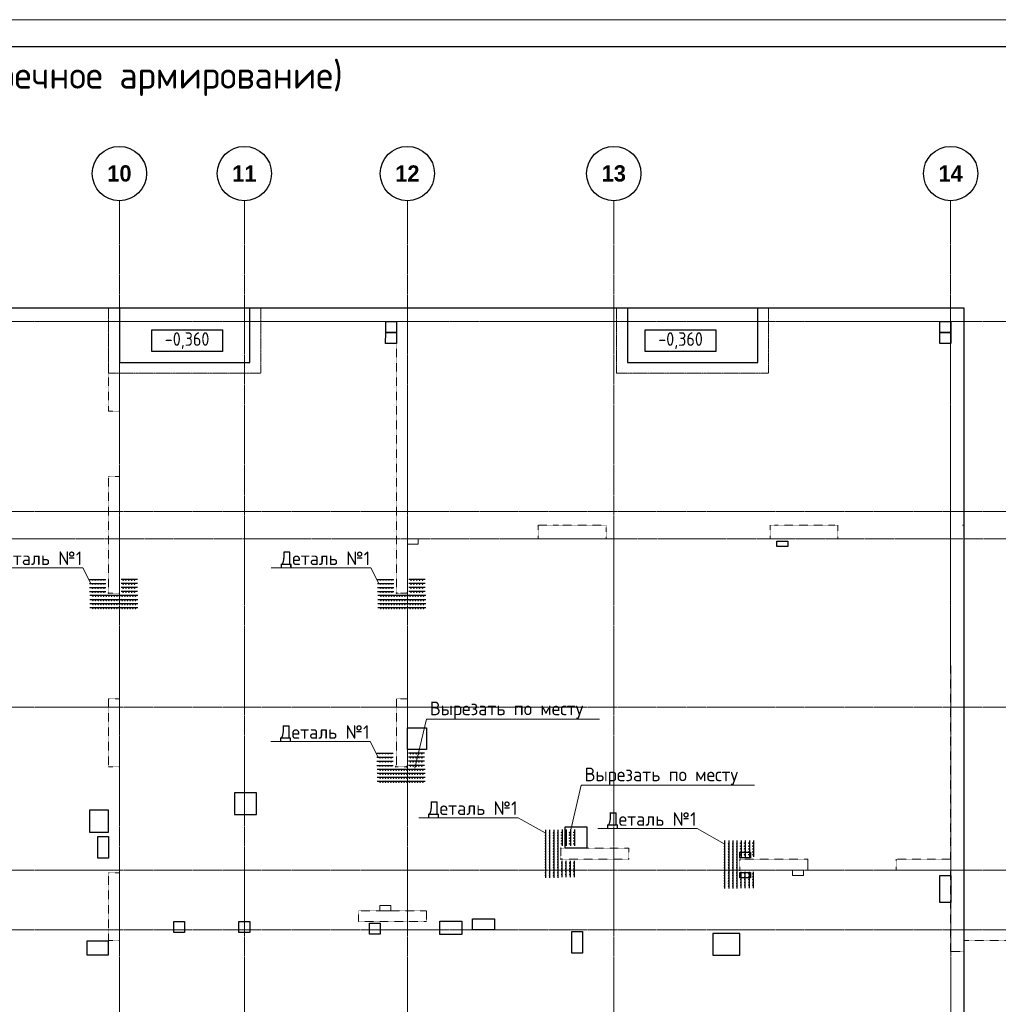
# Model space of a CAD drawing. Header units: millimetres. Extents: x 448962 to 1592680, y -326645 to -197113.
# Tile 387 of 398: x 932203 to 950216, y -262745 to -244611. Entities that reach past the tile are written whole.
import ezdxf
from ezdxf import colors
from ezdxf.entities.mleader import LeaderData, LeaderLine
from ezdxf.math import Vec2, Vec3

# ---------------------------------------------------------------- set-up
doc = ezdxf.new("R2010")
doc.units = ezdxf.units.MM
for name, pattern in [('01 Штриховая _4 мм_', [6, 3.5, -2.5]), ('______5', [1100, 800, -100, 100, -100]), ('HIDDEN2', [4.7625, 3.175, -1.5875]), ('осевая', [50.8, 31.75, -6.35, 6.35, -6.35])]:
    doc.linetypes.add(name, pattern=pattern)
for name, color, linetype, lineweight in [('ВК__отв в полу 1-2 эт', 6, 'Continuous', 25), ('Оси', 40, '______5', 18), ('осн.сетка', 4, 'Continuous', 60), ('Перекрытие ж_бетон', 1, 'Continuous', 30), ('подоснова', 151, 'Continuous', 5), ('размер', 1, 'Continuous', 25), ('РАЗМЕРЫ', 1, 'Continuous', 9), ('СТЕНЫ', 3, 'Continuous', 30), ('Текст_ общее', 7, 'Continuous', 25), ('ТОНКИЕ', 7, 'Continuous', 9), ('Узлы', 7, 'Continuous', 0)]:
    doc.layers.add(name, color=color, linetype=linetype, lineweight=lineweight)
doc.layers.add('ТОЛСТЫЕ_ОСНОВНЫЕ', color=6, linetype='Continuous')
doc.styles.add('Century Gothic', font='GOTHIC.TTF')
doc.styles.add('GOST Common_1', font='GOST_Common.ttf', dxfattribs={"width": 0.9, "height": 250})
doc.styles.add('GOST-2.304_Type-B', font='GOST_Common.ttf')

# ---------------------------------------------------------------- blocks, each defined once
blk = doc.blocks.new('*U17')
at = {"layer": 'ТОЛСТЫЕ_ОСНОВНЫЕ', "color": 6}
blk.add_lwpolyline([(20, 5), (886, 5), (886, 415), (20, 415)], close=True, dxfattribs=at)
at = {"layer": 'ТОНКИЕ'}
blk.add_lwpolyline([(0, 0), (891, 0), (891, 420), (0, 420)], close=True, dxfattribs=at)
blk = doc.blocks.new('NSY101')
at = {"color": 0, "linetype": 'ByBlock', "lineweight": -2}
blk.add_circle((0, 0), 50, dxfattribs=at)
blk = doc.blocks.new('оси плит')
at = {"layer": 'Оси', "color": 16, "linetype": 'осевая', "lineweight": 0, "transparency": 33554687}
for p, q in [((554742.3, -202894.1), (554742.3, -231285.8)), ((557042.3, -202894.1), (557042.3, -231285.8)), ((560042.3, -202894.1), (560042.3, -231285.8)), ((563842.3, -202894.1), (563842.3, -231285.8)), ((570041.9, -202894.1), (570042.3, -231285.8)), ((519570.9, -205117.4), (573160.2, -205117.4)), ((519570.9, -208617.4), (573160.2, -208617.4)), ((520148.3, -209117.4), (572483.7, -209117.4)), ((519570.9, -212217.4), (573160.2, -212217.4)), ((519570.9, -215217.4), (573160.2, -215217.4)), ((519570.9, -216317.4), (573160.2, -216317.4))]:
    blk.add_line(p, q, dxfattribs=at)
at = {"layer": 'Оси', "color": 16, "linetype": 'Continuous', "lineweight": 25, "transparency": 33554687, "xscale": 9.999999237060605, "yscale": 9.999999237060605, "zscale": 9.999999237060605}
for p in [(554741.7, -202390), (557041.7, -202390), (560041.7, -202390), (563841.7, -202390), (570041.7, -202390)]:
    blk.add_blockref('NSY101', p, dxfattribs=at)
at = {"layer": 'Оси', "color": 16, "linetype": 'Continuous', "lineweight": 25, "transparency": 33554687, "char_height": 300, "width": 620, "attachment_point": 5, "style": 'Century Gothic'}
for s, insert in [('\\A1;{\\fCentury Gothic|i0|b1;\\H300.000000;\\W1.000000;\\C16;10}\\P', (554741.7, -202390)), ('\\A1;{\\fCentury Gothic|i0|b1;\\H300.000000;\\W1.000000;\\C16;11}\\P', (557041.7, -202390)), ('\\A1;{\\fCentury Gothic|i0|b1;\\H300.000000;\\W1.000000;\\C16;12}\\P', (560041.7, -202390)), ('\\A1;{\\fCentury Gothic|i0|b1;\\H300.000000;\\W1.000000;\\C16;13}\\P', (563841.7, -202390)), ('\\A1;{\\fCentury Gothic|i0|b1;\\H300.000000;\\W1.000000;\\C16;14}\\P', (570041.7, -202390))]:
    blk.add_mtext(s, dxfattribs=dict(at, insert=insert))
blk = doc.blocks.new('стены  тп')
at = {"layer": 'СТЕНЫ', "color": 251, "linetype": '01 Штриховая _4 мм_', "lineweight": 0, "true_color": 0x636466}
for p, q in [((589762, -316376, 3100), (542387, -316376, 3100)), ((589762, -327826, 3100), (589762, -316376, 3100)), ((569712, -316626, 3100), (579312, -316626, 3100)), ((574012, -316626, 3100), (574012, -318276, 3100)), ((574212, -318276, 3100), (574212, -316626, 3100)), ((579312, -316626, 3100), (579312, -317376, 3100)), ((579312, -316626, 3100), (579312, -321626, 3100)), ((579512, -316626, 3100), (585086, -316626, 3100)), ((579512, -317376, 3100), (579512, -316626, 3100)), ((579512, -321626, 3100), (579512, -316626, 3100)), ((585086, -316626, 3100), (589512, -316626, 3100)), ((589512, -316626, 3100), (589512, -326526, 3100)), ((574012, -319476, 3100), (574012, -321626, 3100)), ((574212, -321626, 3100), (574212, -319476, 3100)), ((582172, -320376, 3100), (581922, -320376, 3100)), ((581922, -320376, 3100), (581922, -320626, 3100)), ((582292, -320376, 3100), (582172, -320376, 3100)), ((582172, -320376, 3100), (582172, -320376, 3100)), ((583172, -320376, 3100), (582292, -320376, 3100)), ((583172, -320496, 3100), (583172, -320376, 3100)), ((586312, -320376, 3100), (586187, -320376, 3100)), ((586187, -320376, 3100), (586187, -320626, 3100)), ((587312, -320376, 3100), (586312, -320376, 3100)), ((587437, -320376, 3100), (587312, -320376, 3100)), ((587437, -320626, 3100), (587437, -320376, 3100)), ((583172, -320626, 3100), (583172, -320496, 3100)), ((581922, -320626, 3100), (582172, -320626, 3100)), ((582172, -320626, 3100), (582292, -320626, 3100)), ((582292, -320626, 3100), (583172, -320626, 3100)), ((586187, -320626, 3100), (586312, -320626, 3100)), ((586312, -320626, 3100), (587312, -320626, 3100)), ((587312, -320626, 3100), (587437, -320626, 3100)), ((574012, -321626, 3100), (574212, -321626, 3100)), ((579312, -321626, 3100), (579512, -321626, 3100)), ((574212, -323576, 3100), (574012, -323576, 3100)), ((574012, -323576, 3100), (574012, -324826, 3100)), ((574212, -323696, 3100), (574212, -323576, 3100)), ((579392, -323576, 3100), (579312, -323576, 3100)), ((579312, -323576, 3100), (579312, -323696, 3100)), ((579512, -323576, 3100), (579392, -323576, 3100)), ((579512, -324826, 3100), (579512, -323576, 3100)), ((574212, -324826, 3100), (574212, -323696, 3100)), ((579312, -323696, 3100), (579312, -324826, 3100)), ((574012, -324826, 3100), (574132, -324826, 3100)), ((574132, -324826, 3100), (574212, -324826, 3100)), ((579312, -324826, 3100), (579432, -324826, 3100)), ((579432, -324826, 3100), (579512, -324826, 3100)), ((583587, -326326, 3100), (582337, -326326, 3100)), ((582337, -326326, 3100), (582337, -326526, 3100)), ((583587, -326526, 3100), (583587, -326326, 3100)), ((582337, -326526, 3100), (583587, -326526, 3100)), ((586882, -326526, 3100), (585632, -326526, 3100)), ((585632, -326526, 3100), (585632, -326646, 3100)), ((586882, -326646, 3100), (586882, -326526, 3100)), ((589512, -326526, 3100), (588512, -326526, 3100)), ((588512, -326526, 3100), (588512, -326646, 3100)), ((585632, -326646, 3100), (585632, -326726, 3100)), ((585632, -326726, 3100), (586882, -326726, 3100)), ((586882, -326726, 3100), (586882, -326646, 3100)), ((588512, -326646, 3100), (588512, -326726, 3100)), ((588512, -326726, 3100), (589512, -326726, 3100)), ((589512, -326726, 3100), (589512, -328226, 3100)), ((574012, -326776, 3100), (574012, -328026, 3100)), ((574212, -326776, 3100), (574012, -326776, 3100)), ((574212, -328026, 3100), (574212, -326776, 3100)), ((579862, -327476, 3100), (578612, -327476, 3100)), ((578612, -327476, 3100), (578612, -327676, 3100)), ((579862, -327676, 3100), (579862, -327476, 3100)), ((578612, -327676, 3100), (579862, -327676, 3100)), ((591492, -327826, 3100), (589762, -327826, 3100)), ((574012, -328026, 3100), (574212, -328026, 3100)), ((589762, -328026, 3100), (591292, -328026, 3100)), ((589762, -328226, 3100), (589762, -328026, 3100)), ((589762, -328226, 3100), (589512, -328226, 3100))]:
    blk.add_line(p, q, dxfattribs=at)
at = {"layer": 'СТЕНЫ', "color": 251, "linetype": '01 Штриховая _4 мм_', "lineweight": 0, "true_color": 0x636466, "transparency": 33554687}
for p, q in [((574012, -320376, 3100), (574012, -321626, 3100)), ((574212, -321626, 3100), (574212, -320376, 3100)), ((579312, -320376, 3100), (579312, -321626, 3100)), ((579512, -321626, 3100), (579512, -320376, 3100)), ((574012, -321626, 3100), (574212, -321626, 3100)), ((579312, -321626, 3100), (579512, -321626, 3100)), ((579512, -321626, 3100), (579312, -321626, 3100))]:
    blk.add_line(p, q, dxfattribs=at)
at = {"layer": 'СТЕНЫ', "color": 251, "linetype": '01 Штриховая _4 мм_', "lineweight": 0, "true_color": 0x636466, "elevation": 3100}
for points in [[(574012, -318276), (574212, -318276)], [(574212, -319476), (574012, -319476)]]:
    blk.add_lwpolyline(points, dxfattribs=at)
blk = doc.blocks.new('кр1')
at = {"layer": 'осн.сетка', "color": 3, "lineweight": 25, "ltscale": 100}
blk.add_lwpolyline([(706362, 64836), (707628, 64836)], dxfattribs=at)
at = {"layer": 'размер', "lineweight": 25, "ltscale": 2}
for centre in [(706424, 64825), (706494, 64825), (706564, 64825), (706634, 64825), (706704, 64825), (706774, 64825), (706844, 64825), (706914, 64825), (706984, 64825), (707054, 64825), (707124, 64825), (707194, 64825), (707264, 64825), (707334, 64825), (707404, 64825), (707474, 64825), (707544, 64825)]:
    blk.add_circle(centre, 9, dxfattribs=at)
blk = doc.blocks.new('КР3')
at = {"layer": 'осн.сетка', "color": 3, "lineweight": 25, "ltscale": 100}
blk.add_lwpolyline([(201777, 10163), (202177, 10163)], dxfattribs=at)
at = {"layer": 'размер', "lineweight": 25, "ltscale": 2}
for centre in [(201847, 10152), (201917, 10152), (201987, 10152), (202057, 10152), (202127, 10152)]:
    blk.add_circle(centre, 9, dxfattribs=at)
blk = doc.blocks.new('деталь1')
at = {"layer": 'РАЗМЕРЫ', "color": 0, "xscale": 2.8, "yscale": 2.8, "zscale": 2.8, "rotation": 270}
for p in [(87255, 2000604), (87555, 2000604), (87855, 2000604), (88155, 2000604)]:
    blk.add_blockref('кр1', p, dxfattribs=at)
at = {"layer": 'РАЗМЕРЫ', "color": 1, "yscale": 3, "zscale": 3, "rotation": 270}
for p, xscale in [((239506, 628081), 3), ((239806, 628081), 3), ((240106, 628081), 3), ((240406, 628081), 3), ((239506, -586096), -3), ((239806, -586096), -3), ((240106, -586096), -3), ((240406, -586096), -3)]:
    blk.add_blockref('КР3', p, dxfattribs=dict(at, xscale=xscale))
blk = doc.blocks.new('деталь 1')
at = {"layer": 'DEFPOINTS', "color": 1}
for centre, radius in [((264219, 22163), 17.2), ((264219, 21363), 15.3)]:
    blk.add_circle(centre, radius, dxfattribs=at)
at = {"layer": 'РАЗМЕРЫ', "color": 1}
blk.add_blockref('деталь1', (-5676, 745), dxfattribs=at)
blk = doc.blocks.new('_None')
blk = doc.blocks.new('отверстия новые')
at = {"layer": 'ВК__отв в полу 1-2 эт', "color": 5, "lineweight": 30, "ltscale": 100}
for points in [[(711994, -391540), (711994, -391740), (711794, -391740), (711794, -391540)], [(711994, -391540), (711994, -391740), (711794, -391740), (711794, -391540)], [(722194, -391540), (722194, -391740), (721994, -391740), (721994, -391540)], [(722194, -391540), (722194, -391740), (721994, -391740), (721994, -391540)], [(711994, -391740), (711993, -391940), (711793, -391940), (711794, -391740)], [(711994, -391740), (711993, -391940), (711793, -391940), (711794, -391740)], [(722194, -391740), (722194, -391940), (721994, -391940), (721994, -391740)], [(722194, -391740), (722194, -391940), (721994, -391940), (721994, -391740)], [(708094, -402790), (707894, -402790), (707894, -402590), (708094, -402590)], [(708094, -402790), (707894, -402790), (707894, -402590), (708094, -402590)], [(711694, -402620), (711694, -402820), (711494, -402820), (711494, -402620)], [(711694, -402620), (711694, -402820), (711494, -402820), (711494, -402620)]]:
    blk.add_lwpolyline(points, close=True, dxfattribs=at)
at = {"layer": 'ВК__отв в полу 1-2 эт', "color": 5, "lineweight": 30}
for points in [[(712544, -399020), (712544, -399420), (712194, -399420), (712194, -399020)], [(712544, -399020), (712544, -399420), (712194, -399420), (712194, -399020)], [(709014, -400220), (709014, -400620), (709414, -400620), (709414, -400220)], [(709014, -400220), (709014, -400620), (709414, -400620), (709414, -400220)], [(706344, -400540), (706344, -400940), (706694, -400940), (706694, -400540)], [(706344, -400540), (706344, -400940), (706694, -400940), (706694, -400540)], [(706494, -401020), (706694, -401020), (706694, -401420), (706494, -401420)], [(706494, -401020), (706694, -401020), (706694, -401420), (706494, -401420)], [(721994, -401740), (722194, -401740), (722194, -402240), (721994, -402240)], [(721994, -401740), (722194, -401740), (722194, -402240), (721994, -402240)], [(713794, -402540), (713794, -402740), (713394, -402740), (713394, -402540)], [(713794, -402540), (713794, -402740), (713394, -402740), (713394, -402540)], [(715418, -403170), (715218, -403170), (715218, -402770), (715418, -402770)], [(715418, -403170), (715218, -403170), (715218, -402770), (715418, -402770)], [(718314, -402810), (717814, -402810), (717814, -403210), (718314, -403210)], [(718314, -402810), (717814, -402810), (717814, -403210), (718314, -403210)]]:
    blk.add_lwpolyline(points, close=True, dxfattribs=at)
at = {"layer": 'ВК__отв в полу 1-2 эт', "color": 5, "lineweight": 30, "elevation": 4500}
blk.add_lwpolyline([(715099, -400842), (715498, -400842), (715498, -401240), (715099, -401240)], close=True, dxfattribs=at)
blk.add_lwpolyline([(715099, -400842), (715498, -400842), (715498, -401240), (715099, -401240)], close=True, dxfattribs=at)
at = {"layer": 'ВК__отв в полу 1-2 эт', "color": 5, "lineweight": 30, "ltscale": 100, "elevation": 4500}
blk.add_lwpolyline([(709294, -402790), (709094, -402790), (709094, -402590), (709294, -402590)], close=True, dxfattribs=at)
blk.add_lwpolyline([(709294, -402790), (709094, -402790), (709094, -402590), (709294, -402590)], close=True, dxfattribs=at)
blk = doc.blocks.new('отвестия ов')
at = {"color": 3, "lineweight": 30}
for points in [[(4395235, -1445498), (4395235, -1445598), (4395035, -1445598), (4395035, -1445498)], [(4395035, -1445498), (4395235, -1445498), (4395235, -1445598), (4395035, -1445598)], [(4394551, -1451228), (4394551, -1451328), (4394351, -1451328), (4394351, -1451228)], [(4394351, -1451228), (4394551, -1451228), (4394551, -1451328), (4394351, -1451328)], [(4394551, -1451598), (4394551, -1451698), (4394351, -1451698), (4394351, -1451598)], [(4394351, -1451598), (4394551, -1451598), (4394551, -1451698), (4394351, -1451698)], [(4388834, -1452493), (4389234, -1452493), (4389234, -1452743), (4388834, -1452743)], [(4382734, -1453113), (4382734, -1452863), (4382334, -1452863), (4382334, -1453113)], [(4382734, -1452863), (4382334, -1452863), (4382334, -1453113), (4382734, -1453113)]]:
    blk.add_lwpolyline(points, close=True, dxfattribs=at)
blk = doc.blocks.new('отвертия фон')
at = {"color": 4, "lineweight": 0}
for points in [[(40012, 68345), (40212, 68345), (40212, 68245), (40012, 68245)], [(47098, 62245), (47301, 62245), (47301, 62147), (47098, 62147)], [(39506, 61594), (39708, 61594), (39708, 61496), (39506, 61496)]]:
    blk.add_lwpolyline(points, close=True, dxfattribs=at)
at = {"layer": 'РАЗМЕРЫ', "color": 1, "lineweight": 0}
blk.add_lwpolyline([(50230, 68595), (50261, 68595), (50261, 68574)], dxfattribs=at)
at = {"layer": 'РАЗМЕРЫ', "lineweight": 0}
blk.add_blockref('отверстия новые', (-672182, 463885), dxfattribs=at)
at = {"layer": 'РАЗМЕРЫ', "color": 7, "lineweight": 0}
blk.add_blockref('отвестия ов', (-4348223, 1513799), dxfattribs=at)

msp = doc.modelspace()

# ---------------------------------------------------------------- linework, layer by layer
at = {"layer": 'Перекрытие ж_бетон', "color": 252, "linetype": 'HIDDEN2', "lineweight": 0, "true_color": 0x939598}
for points in [[(933839.1, -249921.3), (933839.1, -251121.3), (936639, -251121.3), (936639, -249921.3)], [(943189.1, -249921.3), (943189.1, -251121.3), (945989, -251121.3), (945989, -249921.3)]]:
    msp.add_lwpolyline(points, dxfattribs=at)
at = {"layer": 'Перекрытие ж_бетон'}
for points in [[(934039.1, -250921.3), (936439, -250921.3), (936439, -249921.3), (934039.1, -249921.3)], [(943389.1, -250921.3), (945789, -250921.3), (945789, -249921.3), (943389.1, -249921.3)]]:
    msp.add_lwpolyline(points, close=True, dxfattribs=at)
at = {"layer": 'Текст_ общее', "lineweight": 30}
for points in [[(934634.1, -250321.7), (935934.1, -250321.7), (935934.1, -250721.7), (934634.1, -250721.7)], [(943717.4, -250321.7), (945017.4, -250321.7), (945017.4, -250721.7), (943717.4, -250721.7)]]:
    msp.add_lwpolyline(points, close=True, dxfattribs=at)

# ---------------------------------------------------------------- block references
at = {"xscale": 100, "yscale": 100, "zscale": 100}
msp.add_blockref('*U17', (894963.6, -286610.9), dxfattribs=at)
at = {"layer": 'РАЗМЕРЫ'}
msp.add_blockref('оси плит', (379297, -45053.9), dxfattribs=at)
at = {"layer": 'РАЗМЕРЫ', "color": 1, "xscale": -0.25, "yscale": 0.25, "zscale": 0.25}
for p, rotation in [((928495, -321223.4), 270), ((933794.8, -321223.4), 270), ((933783, -324423.4), 270), ((876109.1, -254530.6), 180), ((879404.5, -254730.7), 180)]:
    msp.add_blockref('деталь 1', p, dxfattribs=dict(at, rotation=rotation))

# ---------------------------------------------------------------- texts
at = {"layer": 'Узлы', "color": 80, "linetype": 'Continuous', "lineweight": 0, "style": 'GOST-2.304_Type-B'}
msp.add_text('Перекрытие на отм. -0,360  (поперечное армирование)', height=500, dxfattribs=at).set_placement((921431.1, -245881.5))

# ---------------------------------------------------------------- leaders
at = {"layer": 'подоснова', "color": 2, "ltscale": 0.3}
ml = msp.add_multileader_mtext('Standard', dxfattribs=at)
ml.set_content('Деталь №1', color=2, style='GOST-2.304_Type-B')
ml.set_leader_properties(color=256, linetype='ByLayer', lineweight=15)
ml.set_arrow_properties(name='NONE')
ml.build(insert=Vec2(0, 0))
ml.multileader.update_dxf_attribs({"text_left_attachment_type": 6, "text_right_attachment_type": 6, "dogleg_length": 0.1, "arrow_head_size": 18})
ctx = ml.context
ctx.base_point, ctx.char_height, ctx.arrow_head_size, ctx.landing_gap_size, ctx.plane_origin = Vec3(931691, -254704.6), 250, 18, 20, Vec3(928682.5, -244164)
ctx.left_attachment, ctx.right_attachment, ctx.text_align_type = 6, 6, 1
notes = []
notes.append((ctx, [(1, (1, 1, 0), (933366.7, -254704.6), (-1, 0), 0.1, [(0, [(933515.4, -254993.8)], 0, [])])]))
ctx.mtext.insert, ctx.mtext.alignment, ctx.mtext.flow_direction = Vec3(932528.8, -254404.6), 2, 5
ml = msp.add_multileader_mtext('Standard', dxfattribs=at)
ml.set_content('Деталь №1', color=2, style='GOST-2.304_Type-B')
ml.set_leader_properties(color=256, linetype='ByLayer', lineweight=15)
ml.set_arrow_properties(name='NONE')
ml.build(insert=Vec2(0, 0))
ml.multileader.update_dxf_attribs({"text_left_attachment_type": 6, "text_right_attachment_type": 6, "dogleg_length": 0.1, "arrow_head_size": 18})
ctx = ml.context
ctx.base_point, ctx.char_height, ctx.arrow_head_size, ctx.landing_gap_size, ctx.plane_origin = Vec3(936990.8, -254704.6), 250, 18, 20, Vec3(933982.3, -244164)
ctx.left_attachment, ctx.right_attachment, ctx.text_align_type = 6, 6, 1
notes.append((ctx, [(1, (1, 1, 0), (938666.5, -254704.6), (-1, 0), 0.1, [(0, [(938815.1, -254993.8)], 0, [])])]))
ctx.mtext.insert, ctx.mtext.alignment, ctx.mtext.flow_direction = Vec3(937828.6, -254404.6), 2, 5
ml = msp.add_multileader_mtext('Standard', dxfattribs=at)
ml.set_content('Вырезать по месту', color=2, style='GOST-2.304_Type-B')
ml.set_leader_properties(color=256, linetype='ByLayer', lineweight=15)
ml.set_arrow_properties(name='NONE')
ml.build(insert=Vec2(0, 0))
ml.multileader.update_dxf_attribs({"text_left_attachment_type": 6, "text_right_attachment_type": 6, "dogleg_length": 0.1, "arrow_head_size": 18})
ctx = ml.context
ctx.base_point, ctx.char_height, ctx.arrow_head_size, ctx.landing_gap_size, ctx.plane_origin = Vec3(939688.5, -257495.3, -4660), 250, 18, 20, Vec3(938144.9, -247745.8, -4660)
ctx.left_attachment, ctx.right_attachment, ctx.text_align_type = 6, 6, 1
notes.append((ctx, [(0, (1, 1, 0), (939688.4, -257495.3, -4660), (1, 0), 0.1, [(0, [(939478.8, -258396.3, -4660)], 0, [])])]))
ctx.mtext.insert, ctx.mtext.alignment, ctx.mtext.flow_direction = Vec3(941162.8, -257170.3, -4660), 2, 5
ml = msp.add_multileader_mtext('Standard', dxfattribs=at)
ml.set_content('Деталь №1', color=2, style='GOST-2.304_Type-B')
ml.set_leader_properties(color=256, linetype='ByLayer', lineweight=15)
ml.set_arrow_properties(name='NONE')
ml.build(insert=Vec2(0, 0))
ml.multileader.update_dxf_attribs({"text_left_attachment_type": 6, "text_right_attachment_type": 6, "dogleg_length": 0.1, "arrow_head_size": 18})
ctx = ml.context
ctx.base_point, ctx.char_height, ctx.arrow_head_size, ctx.landing_gap_size, ctx.plane_origin = Vec3(936979, -257904.6), 250, 18, 20, Vec3(933970.5, -247364)
ctx.left_attachment, ctx.right_attachment, ctx.text_align_type = 6, 6, 1
notes.append((ctx, [(1, (1, 1, 0), (938654.7, -257904.6), (-1, 0), 0.1, [(0, [(938803.3, -258193.8)], 0, [])])]))
ctx.mtext.insert, ctx.mtext.alignment, ctx.mtext.flow_direction = Vec3(937816.8, -257604.6), 2, 5
ml = msp.add_multileader_mtext('Standard', dxfattribs=at)
ml.set_content('Вырезать по месту', color=2, style='GOST-2.304_Type-B')
ml.set_leader_properties(color=256, linetype='ByLayer', lineweight=15)
ml.set_arrow_properties(name='NONE')
ml.build(insert=Vec2(0, 0))
ml.multileader.update_dxf_attribs({"text_left_attachment_type": 6, "text_right_attachment_type": 6, "dogleg_length": 0.1, "arrow_head_size": 18})
ctx = ml.context
ctx.base_point, ctx.char_height, ctx.arrow_head_size, ctx.landing_gap_size, ctx.plane_origin = Vec3(942538.2, -258711.3, -4660), 250, 18, 20, Vec3(940994.7, -248961.8, -4660)
ctx.left_attachment, ctx.right_attachment, ctx.text_align_type = 6, 6, 1
notes.append((ctx, [(0, (1, 1, 0), (942538.1, -258711.3, -4660), (1, 0), 0.1, [(0, [(942328.5, -259612.4, -4660)], 0, [])])]))
ctx.mtext.insert, ctx.mtext.alignment, ctx.mtext.flow_direction = Vec3(944012.5, -258386.3, -4660), 2, 5
ml = msp.add_multileader_mtext('Standard', dxfattribs=at)
ml.set_content('Деталь №1', color=2, style='GOST-2.304_Type-B')
ml.set_leader_properties(color=256, linetype='ByLayer', lineweight=15)
ml.set_arrow_properties(name='NONE')
ml.build(insert=Vec2(0, 0))
ml.multileader.update_dxf_attribs({"text_left_attachment_type": 6, "text_right_attachment_type": 6, "dogleg_length": 0.1, "arrow_head_size": 18})
ctx = ml.context
ctx.base_point, ctx.char_height, ctx.arrow_head_size, ctx.landing_gap_size, ctx.plane_origin = Vec3(939703.3, -259307.2), 250, 18, 20, Vec3(936694.8, -248766.6)
ctx.left_attachment, ctx.right_attachment, ctx.text_align_type = 6, 6, 1
notes.append((ctx, [(1, (1, 1, 0), (941379, -259307.2), (-1, 0), 0.1, [(0, [(941874.6, -259587.4)], 0, [])])]))
ctx.mtext.insert, ctx.mtext.alignment, ctx.mtext.flow_direction = Vec3(940541.1, -259007.2), 2, 5
ml = msp.add_multileader_mtext('Standard', dxfattribs=at)
ml.set_content('Деталь №1', color=2, style='GOST-2.304_Type-B')
ml.set_leader_properties(color=256, linetype='ByLayer', lineweight=15)
ml.set_arrow_properties(name='NONE')
ml.build(insert=Vec2(0, 0))
ml.multileader.update_dxf_attribs({"text_left_attachment_type": 6, "text_right_attachment_type": 6, "dogleg_length": 0.1, "arrow_head_size": 18})
ctx = ml.context
ctx.base_point, ctx.char_height, ctx.arrow_head_size, ctx.landing_gap_size, ctx.plane_origin = Vec3(942998.7, -259507.3), 250, 18, 20, Vec3(939990.1, -248966.7)
ctx.left_attachment, ctx.right_attachment, ctx.text_align_type = 6, 6, 1
notes.append((ctx, [(1, (1, 1, 0), (944674.4, -259507.3), (-1, 0), 0.1, [(0, [(945170, -259787.5)], 0, [])])]))
ctx.mtext.insert, ctx.mtext.alignment, ctx.mtext.flow_direction = Vec3(943836.5, -259207.3), 2, 5
for ctx, leaders in notes:
    for number, flags, end, landing, length, lines in leaders:
        leader = LeaderData()
        leader.index, (leader.has_last_leader_line, leader.has_dogleg_vector, leader.attachment_direction) = number, flags
        leader.last_leader_point, leader.dogleg_vector, leader.dogleg_length = Vec3(end), Vec3(landing), length
        for number, points, colour, breaks in lines:
            line = LeaderLine()
            line.index, line.vertices, line.color, line.breaks = number, Vec3.list(points), colors.encode_raw_color(colour), breaks
            leader.lines.append(line)
        ctx.leaders.append(leader)

# ---------------------------------------------------------------- next in the draw order: texts
at = {"layer": 'Текст_ общее', "char_height": 250, "width": 1056.523, "attachment_point": 5, "style": 'GOST Common_1', "bg_fill": 3, "box_fill_scale": 1, "bg_fill_color": 256, "bg_fill_transparency": 0}
for insert in [(935284.1, -250521.7), (944367.4, -250521.7)]:
    msp.add_mtext('-0,360', dxfattribs=dict(at, insert=insert))

# ---------------------------------------------------------------- next in the draw order: linework, layer by layer
at = {"layer": 'Перекрытие ж_бетон'}
msp.add_lwpolyline([(902189.1, -272221.3), (902189.1, -272221.3), (949589.1, -272221.3), (949589.1, -249921.3), (902189.1, -249921.3), (902189.1, -272221.3)], dxfattribs=at)

# ---------------------------------------------------------------- next in the draw order: block references
msp.add_blockref('отвертия фон', (899327.5, -322516.4))
at = {"layer": 'РАЗМЕРЫ'}
msp.add_blockref('стены  тп', (359826.9, 66454.4, -3100), dxfattribs=at)

doc.saveas('drawing.dxf')
